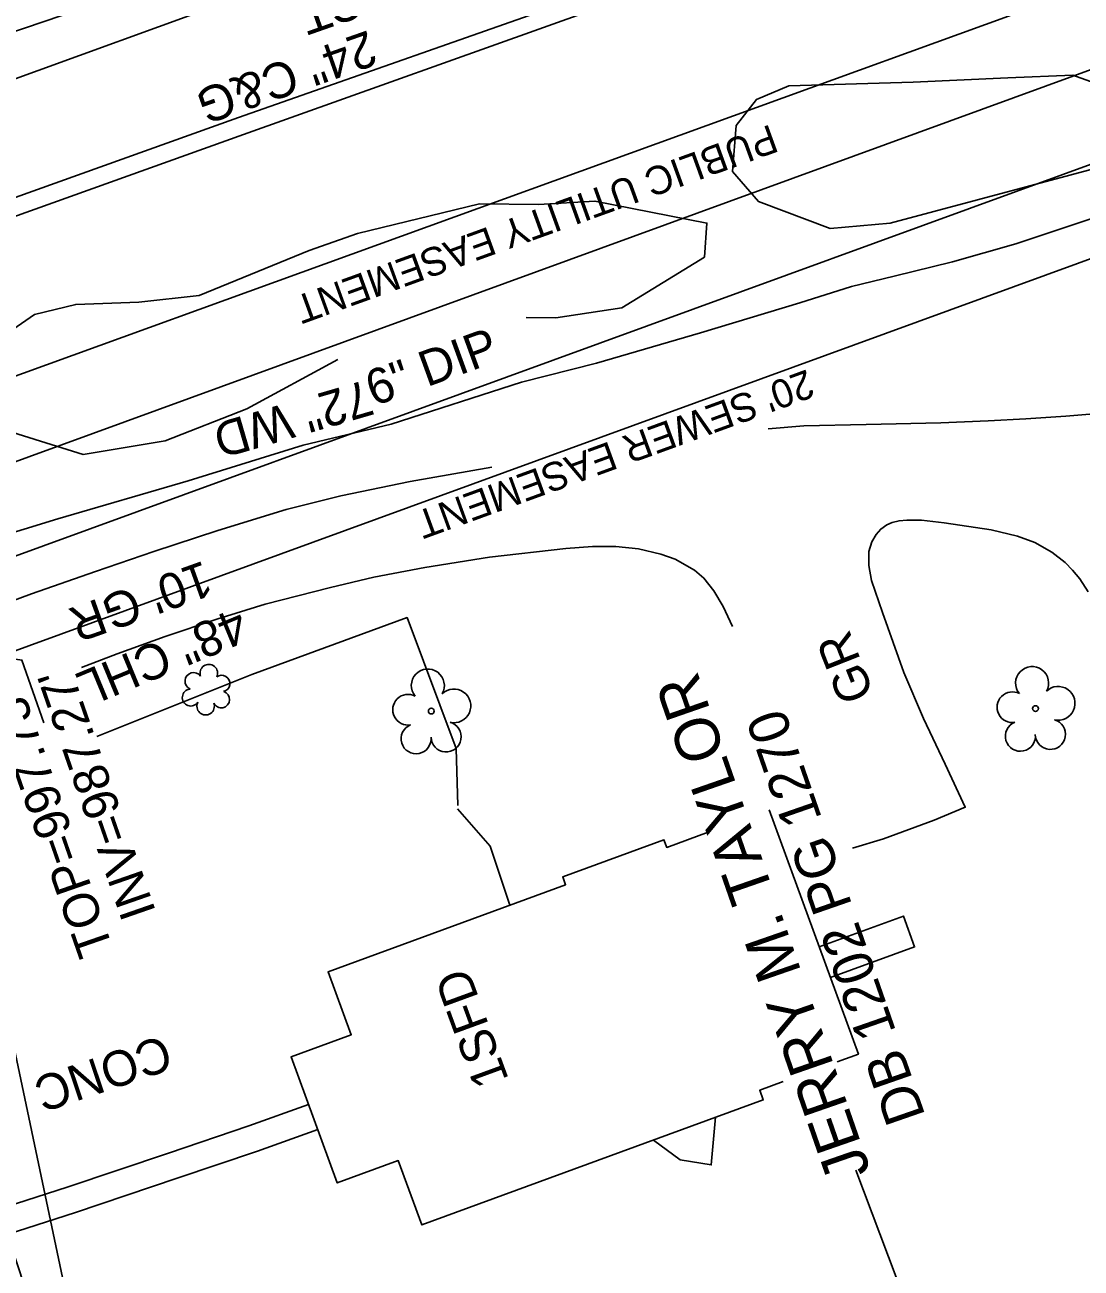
# Model space of a CAD drawing. Extents: x 1614611 to 1617571, y 898867 to 905462.
# Drawn here: x 1616420 to 1616538.9, y 903500.3 to 903640.3 of the extents above; entities that cross this region are included whole.
import ezdxf

# ---------------------------------------------------------------- set-up
doc = ezdxf.new("R2010")
doc.units = 0
for name, color, linetype in [('Exist Boundary Watershed Residential C 05', 7, 'Continuous'), ('Exist Building', 7, 'Continuous'), ('Exist Building Text', 7, 'Continuous'), ('Exist Other Culture Area Outline', 7, 'Continuous'), ('Exist Other Culture Fence Line', 7, 'Continuous'), ('Exist Other Culture Fence Line Text', 7, 'Continuous'), ('Exist Other Culture Gate', 7, 'Continuous'), ('Exist Right of Way Easement Line Text', 7, 'Continuous'), ('Exist Roads EOP Text', 7, 'Continuous'), ('Exist Roads Soil', 7, 'Continuous'), ('Exist Roads Soil Text', 7, 'Continuous'), ('Exist Utilities Sanitary Sewer Manhole Leader', 7, 'Continuous'), ('Exist Utilities Sanitary Sewer Manhole Text', 7, 'Continuous'), ('Exist Utilities Sanitary Sewer UG Line', 7, 'Continuous'), ('Exist Utilities Sanitary Sewer UG Line Invert Elevation', 7, 'Continuous'), ('Exist Utilities Sanitary Sewer UG Line Text', 7, 'Continuous'), ('Exist Utilities Water UG Line SUE LOS B', 7, 'Continuous'), ('Exist Vegetation Shrub CELL', 7, 'Continuous'), ('Exist Vegetation Tree CELL', 7, 'Continuous'), ('Exist Vegetation Woods Line', 7, 'Continuous'), ('Prop Drainage Structure Pipe Removal', 7, 'Continuous'), ('Prop Drainage Structure Pipe Removal Label', 7, 'Continuous'), ('Prop Earthen Structure Cut Ditch Special Back of Curb Detail CELL', 7, 'Continuous'), ('Prop Earthen Structure Head Ditch Label', 7, 'Continuous'), ('Raster_Level_2', 7, 'Continuous'), ('Scratch_Level_9', 7, 'Continuous')]:
    doc.layers.add(name, color=color, linetype=linetype)

msp = doc.modelspace()

# ---------------------------------------------------------------- linework, layer by layer
at = {"layer": 'Exist Boundary Watershed Residential C 05'}
msp.add_lwpolyline([(1616522.28, 903655.67), (1616483.74, 903641.89), (1616444.61, 903627.92), (1616416.59, 903617.9)], dxfattribs=at)
at = {"layer": 'Exist Building'}
for points in [[(1616503.77, 903551.86), (1616513.84, 903524.37), (1616511.45, 903523.5)], [(1616505.37, 903521.27), (1616502.73, 903520.3), (1616503.12, 903519.21), (1616464.68, 903505.13), (1616462.02, 903512.38), (1616455.15, 903509.86), (1616449.95, 903524.07), (1616456.72, 903526.55), (1616454.12, 903533.64), (1616480.87, 903543.44), (1616480.54, 903544.32), (1616491.93, 903548.49), (1616492.25, 903547.63), (1616496.91, 903549.34)]]:
    msp.add_lwpolyline(points, dxfattribs=at)
at = {"layer": 'Exist Other Culture Area Outline'}
for points in [[(1616509.41, 903536.46), (1616518.9, 903539.9), (1616520.15, 903536.44), (1616510.68, 903533)], [(1616451.92, 903518.69), (1616445.2, 903516.28), (1616436.15, 903513.22), (1616424.73, 903509.37), (1616409.8, 903504.59)], [(1616452.95, 903515.87), (1616446.19, 903513.45), (1616437.11, 903510.38), (1616425.67, 903506.52), (1616410.35, 903501.62)]]:
    msp.add_lwpolyline(points, dxfattribs=at)
at = {"layer": 'Exist Other Culture Fence Line'}
msp.add_line((1616472.36, 903547.79), (1616474.58, 903541.13), dxfattribs=at)
for points in [[(1616572.91, 903628.18), (1616564.21, 903625.69), (1616557.86, 903623.87), (1616549.37, 903621.59), (1616542.69, 903619.31), (1616531.55, 903615.59), (1616524.44, 903613.58), (1616517.86, 903611.96), (1616513.04, 903610.8), (1616507.24, 903608.97), (1616496.07, 903605.56), (1616484.35, 903602.15), (1616475.89, 903600.04), (1616461.24, 903595.28), (1616451.31, 903592.92), (1616438.36, 903588.93), (1616423.69, 903584.65), (1616405.19, 903578.96)], [(1616468.53, 903558.78), (1616463.02, 903573.52), (1616445.53, 903567.12), (1616428.08, 903560.12)], [(1616497.76, 903517.25), (1616497.26, 903511.88), (1616493.75, 903512.45), (1616490.77, 903514.69)], [(1616418.3, 903503.27), (1616425.66, 903480.85), (1616434.72, 903450.26), (1616469.04, 903462.52), (1616499.54, 903473.23), (1616524.45, 903482.31), (1616513.56, 903511.28)]]:
    msp.add_lwpolyline(points, dxfattribs=at)
at = {"layer": 'Exist Other Culture Gate'}
for points in [[(1616468.53, 903558.78), (1616468.71, 903552.36)], [(1616472.36, 903547.79), (1616468.69, 903551.97)]]:
    msp.add_lwpolyline(points, dxfattribs=at)
at = {"layer": 'Exist Roads Soil'}
for points in [[(1616545.21, 903596.85), (1616543.48, 903596.71), (1616537.18, 903596.2), (1616532.68, 903595.88), (1616528.46, 903595.65), (1616523.1, 903595.46), (1616514.71, 903595.24), (1616507.67, 903595.1), (1616503.68, 903594.76)], [(1616472.55, 903590.47), (1616463.36, 903588.83), (1616455.54, 903587.21), (1616449.39, 903585.67), (1616441.71, 903583.31), (1616434.51, 903580.97), (1616427.92, 903578.72), (1616420.73, 903576.2), (1616416.16, 903574.51), (1616413.07, 903573.19), (1616409.25, 903571.6)], [(1616513.15, 903547.56), (1616516.66, 903548.6), (1616522.38, 903550.7), (1616525.87, 903552.15), (1616523.61, 903557.02), (1616521.16, 903562.15), (1616518.95, 903567.34), (1616516.53, 903574.1), (1616515.32, 903577.68), (1616514.99, 903579.39), (1616515.01, 903580.94), (1616515.36, 903582.03), (1616515.83, 903582.87), (1616516.34, 903583.48), (1616517.02, 903583.95), (1616517.63, 903584.21), (1616518.41, 903584.41), (1616519.29, 903584.47), (1616520.95, 903584.47), (1616523.49, 903584.18), (1616528.77, 903583.4), (1616531.73, 903582.68), (1616533.71, 903581.96), (1616535.6, 903580.88), (1616537.12, 903579.7), (1616537.94, 903578.85), (1616538.76, 903577.87), (1616539.71, 903576.42)], [(1616499.67, 903572.5), (1616498.59, 903574.77), (1616497.54, 903576.52), (1616496.43, 903577.96), (1616495.38, 903578.86), (1616493.21, 903580.08), (1616491.58, 903580.65), (1616489.07, 903581.25), (1616486.53, 903581.51), (1616483.91, 903581.53), (1616480.9, 903581.3), (1616472.29, 903580.3), (1616465.03, 903579.16), (1616459.27, 903578.05), (1616454.38, 903576.9), (1616447.04, 903575.01), (1616441.58, 903573.34), (1616435.76, 903571.37), (1616430.37, 903569.45), (1616426.35, 903567.9)]]:
    msp.add_lwpolyline(points, dxfattribs=at)
at = {"layer": 'Exist Utilities Sanitary Sewer Manhole Leader'}
msp.add_lwpolyline([(1616396.73, 903572.35), (1616419.64, 903568.72), (1616422.13, 903561.66)], dxfattribs=at)
at = {"layer": 'Exist Utilities Sanitary Sewer UG Line'}
msp.add_line((1616396.73, 903572.35), (1616553.9, 903629.64), dxfattribs=at)
at = {"layer": 'Exist Utilities Water UG Line SUE LOS B'}
msp.add_lwpolyline([(1616350.21, 903616.94), (1616374.62, 903624.54), (1616426.35, 903642.07), (1616478.57, 903660.36), (1616520.74, 903675.61), (1616534.8, 903680.84), (1616536.9, 903682.38), (1616549.12, 903691.48), (1616560.45, 903718.95), (1616573.2, 903736.65), (1616589.15, 903758.02), (1616604.81, 903760.79)], dxfattribs=at)
at = {"layer": 'Exist Vegetation Shrub CELL'}
msp.add_line((1616440.46, 903565.22), (1616440.46, 903565.22), dxfattribs=at)
for centre, radius, start, end in [((1616440.69, 903567.26), 0.99, 334.8391, 200.4717), ((1616438.98, 903566.35), 0.968, 35.8908, 245.4216), ((1616442.13, 903566.09), 0.929, 284.4567, 126.0861), ((1616438.66, 903564.51), 0.955, 95.1099, 327.9534), ((1616440.33, 903563.53), 0.984, 151.2797, 21.387), ((1616442.1, 903564.29), 0.937, 204.9913, 73.4601)]:
    msp.add_arc(centre, radius, start, end, dxfattribs=at)
at = {"layer": 'Exist Vegetation Tree CELL'}
for p, q in [((1616465.74, 903562.99), (1616465.74, 903562.99)), ((1616533.77, 903563.27), (1616533.77, 903563.27))]:
    msp.add_line(p, q, dxfattribs=at)
for centre in [(1616465.74, 903562.99), (1616533.77, 903563.27)]:
    msp.add_circle(centre, 0.326, dxfattribs=at)
for centre, radius, start, end in [((1616465.35, 903565.86), 1.86, 330.1651, 219.7134), ((1616533.39, 903566.14), 1.86, 330.1651, 219.7134), ((1616468.29, 903563.57), 1.9, 257.1011, 134.1999), ((1616536.32, 903563.86), 1.9, 257.1011, 134.1999), ((1616463.13, 903563.14), 1.73, 62.6636, 279.3457), ((1616531.17, 903563.42), 1.73, 62.6636, 279.3457), ((1616464.03, 903559.87), 1.69, 111.5671, 6.231), ((1616467.41, 903560.09), 1.7, 181.2822, 74.56), ((1616532.07, 903560.15), 1.69, 111.5671, 6.231), ((1616535.45, 903560.37), 1.7, 181.2822, 74.56)]:
    msp.add_arc(centre, radius, start, end, dxfattribs=at)
at = {"layer": 'Exist Vegetation Woods Line'}
for points in [[(1616505.99, 903633.38), (1616520, 903633.79), (1616530.67, 903634.28), (1616537.97, 903634.59), (1616543.73, 903632.51), (1616545.78, 903629.52), (1616545.29, 903626.9), (1616542.57, 903624.66), (1616517.42, 903617.91), (1616510.65, 903617.32), (1616502.57, 903620.35), (1616499.67, 903623.73), (1616500.06, 903628.91), (1616502.35, 903631.84), (1616505.99, 903633.38)], [(1616432.8, 903609.03), (1616439.6, 903609.78), (1616452, 903614.86), (1616457.45, 903616.76), (1616471.15, 903620.1), (1616477.81, 903620.04), (1616484.16, 903620.42), (1616496.78, 903617.93), (1616496.52, 903614.11), (1616487.2, 903608.39), (1616479.77, 903607.27), (1616476.43, 903607.29)], [(1616455.23, 903602.59), (1616444.98, 903597.01), (1616435.77, 903593.42), (1616426.54, 903591.87), (1616415.57, 903595.31), (1616413.5, 903599.49), (1616415.05, 903603.53), (1616421.05, 903607.65), (1616425.7, 903608.77), (1616432.8, 903609.03)]]:
    msp.add_lwpolyline(points, dxfattribs=at)
at = {"layer": 'Prop Earthen Structure Cut Ditch Special Back of Curb Detail CELL'}
for p, q in [((1616379.49, 903586.4), (1616537.09, 903643.56)), ((1616382.48, 903577.8), (1616545.12, 903637.08)), ((1616389.05, 903558.9), (1616562.68, 903622.19))]:
    msp.add_line(p, q, dxfattribs=at)
at = {"layer": 'Prop Earthen Structure Head Ditch Label'}
msp.add_line((1616010.65, 905462.23), (1616993.32, 900797.76), dxfattribs=at)
at = {"layer": 'Raster_Level_2'}
msp.add_line((1616340.93, 903605.93), (1616526.35, 903673.17), dxfattribs=at)
at = {"layer": 'Scratch_Level_9'}
msp.add_lwpolyline([(1616521.59, 903657.43), (1616483.18, 903643.55), (1616483.16, 903643.61), (1616444.03, 903629.83), (1616415.81, 903619.72)], dxfattribs=at)

# ---------------------------------------------------------------- texts
at = {"layer": 'Exist Building Text'}
for s, rotation, p in [('1SFD', 110.1228, (1616474.5, 903521.48)), ('CONC', 198.6249, (1616435.64, 903526.58))]:
    msp.add_text(s, height=4, rotation=rotation, dxfattribs=at).set_placement(p)
at = {"layer": 'Exist Other Culture Fence Line Text'}
for s, rotation, p in [('72" WD', 196.2544, (1616458.42, 903600.32)), ('48" CHL', 202.488, (1616443.98, 903574.74))]:
    msp.add_text(s, height=4, rotation=rotation, dxfattribs=at).set_placement(p)
at = {"layer": 'Exist Right of Way Easement Line Text'}
for s, rotation, p in [('PUBLIC UTILITY EASEMENT', 199.9333, (1616503.96, 903629.09)), ("20' SEWER EASEMENT", 200.0264, (1616508.07, 903601.5))]:
    msp.add_text(s, height=3.2, rotation=rotation, dxfattribs=at).set_placement(p)
at = {"layer": 'Exist Roads EOP Text'}
for s, p in [('SEA SHELL CT.', (1616486.09, 903655.37)), ('24" C&G', (1616458.66, 903639.69))]:
    msp.add_text(s, height=4, rotation=199.404, dxfattribs=at).set_placement(p)
at = {"layer": 'Exist Roads Soil Text'}
for s, rotation, p in [("10' GR", 199.6802, (1616440.13, 903579.96)), ('GR', 111.5119, (1616515.66, 903564.86))]:
    msp.add_text(s, height=4, rotation=rotation, dxfattribs=at).set_placement(p)
at = {"layer": 'Exist Utilities Sanitary Sewer Manhole Text'}
msp.add_text("TOP=997.73'", height=4, rotation=109.1768, dxfattribs=at).set_placement((1616429.96, 903536.17))
at = {"layer": 'Exist Utilities Sanitary Sewer UG Line Invert Elevation'}
msp.add_text("INV=987.27'", height=4, rotation=109.1768, dxfattribs=at).set_placement((1616434.77, 903540.37))
at = {"layer": 'Exist Utilities Sanitary Sewer UG Line Text'}
msp.add_text('6" DIP', height=4, rotation=20.0264, dxfattribs=at).set_placement((1616459.27, 903597.27))
at = {"layer": 'Prop Drainage Structure Pipe Removal'}
msp.add_text('JERRY M. TAYLOR', height=5, rotation=109.1768, dxfattribs=at).set_placement((1616515.26, 903511.15))
at = {"layer": 'Prop Drainage Structure Pipe Removal Label'}
msp.add_text('DB 1202 PG 1270', height=4.5, rotation=109.1768, dxfattribs=at).set_placement((1616521.41, 903517.4))

doc.saveas('drawing.dxf')
